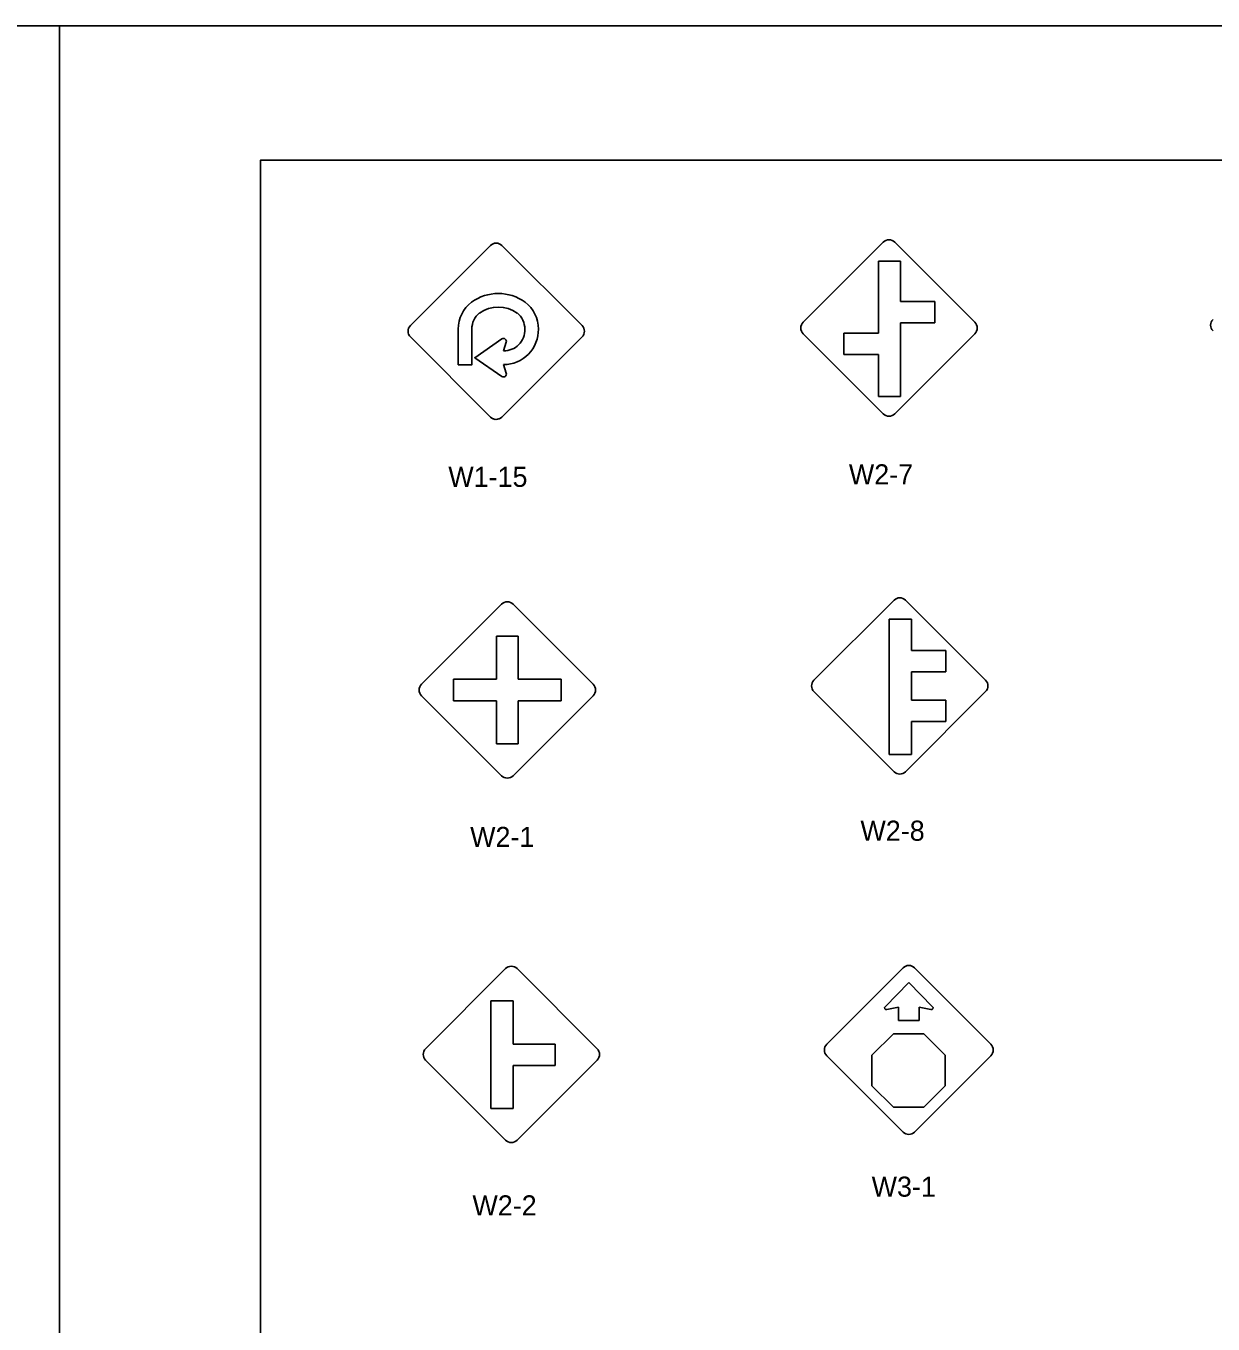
# Model space of a CAD drawing. Extents: x 42133 to 45533, y 41351 to 47951.
# Drawn here: x 43820.8 to 44263.7, y 47467.1 to 47951.4 of the extents above; entities that cross this region are included whole.
import ezdxf

# ---------------------------------------------------------------- set-up
doc = ezdxf.new("R2010")
doc.units = 0
for name, color, linetype in [('#plot_shape', 7, 'Continuous'), ('P_ODOT_PLAN_Border', 7, 'Continuous'), ('P_TRAF_SIGN_SignDetails', 7, 'Continuous')]:
    doc.layers.add(name, color=color, linetype=linetype)

msp = doc.modelspace()

# ---------------------------------------------------------------- linework, layer by layer
at = {"layer": '#plot_shape'}
for points in [[(42133.34, 46851.35), (43833.34, 46851.35), (43833.34, 47951.35), (42133.34, 47951.35)], [(43833.34, 46851.35), (45533.34, 46851.35), (45533.34, 47951.35), (43833.34, 47951.35)]]:
    msp.add_lwpolyline(points, close=True, dxfattribs=at)
at = {"layer": 'P_ODOT_PLAN_Border'}
msp.add_lwpolyline([(43908.34, 46901.35), (45508.34, 46901.35), (45508.34, 47901.35), (43908.34, 47901.35)], close=True, dxfattribs=at)
at = {"layer": 'P_TRAF_SIGN_SignDetails'}
for p, q in [((43964.27, 47839.6), (43994.14, 47869.48)), ((43964.27, 47839.6), (43994.14, 47869.48)), ((43998.4, 47869.48), (44028.28, 47839.6)), ((43998.4, 47869.48), (44028.28, 47839.6)), ((43998.4, 47869.48), (44028.28, 47839.6)), ((43998.4, 47869.48), (44028.28, 47839.6)), ((44110.8, 47840.81), (44140.68, 47870.69)), ((44144.94, 47870.69), (44174.82, 47840.81)), ((44138.84, 47863.63), (44147.12, 47863.63)), ((44138.84, 47836.78), (44138.84, 47863.63)), ((44147.12, 47863.63), (44147.12, 47848.57)), ((44147.12, 47848.57), (44159.97, 47848.57)), ((44159.97, 47848.57), (44159.97, 47840.58)), ((44159.97, 47840.58), (44147.12, 47840.58)), ((44147.12, 47840.58), (44147.12, 47813.12)), ((44110.8, 47836.55), (44140.68, 47806.68)), ((44125.99, 47828.79), (44125.99, 47836.78)), ((44125.99, 47836.78), (44138.84, 47836.78)), ((44174.82, 47836.55), (44144.94, 47806.67)), ((43994.14, 47805.47), (43964.27, 47835.34)), ((43994.14, 47805.47), (43964.27, 47835.34)), ((44028.28, 47835.34), (43998.4, 47805.47)), ((44028.28, 47835.34), (43998.4, 47805.47)), ((44138.84, 47828.79), (44125.99, 47828.79)), ((44138.84, 47813.12), (44138.84, 47828.79)), ((44147.12, 47813.12), (44138.84, 47813.12)), ((43998.29, 47735.67), (43968.41, 47705.79)), ((44032.42, 47705.79), (44002.55, 47735.67)), ((44114.82, 47707.29), (44144.7, 47737.17)), ((44148.96, 47737.17), (44178.84, 47707.29)), ((44142.86, 47730.11), (44151.15, 47730.11)), ((44142.86, 47679.6), (44142.86, 47730.11)), ((44151.15, 47730.11), (44151.15, 47718.44)), ((43996.39, 47723.78), (44004.44, 47723.78)), ((43996.39, 47707.69), (43996.39, 47723.78)), ((44004.44, 47723.78), (44004.44, 47707.69)), ((44151.15, 47718.44), (44164, 47718.44)), ((44164, 47718.44), (44164, 47710.45)), ((44164, 47710.45), (44151.15, 47710.45)), ((44151.15, 47710.45), (44151.15, 47699.86)), ((43980.3, 47699.64), (43980.3, 47707.69)), ((43980.3, 47707.69), (43996.39, 47707.69)), ((44004.44, 47707.69), (44020.53, 47707.69)), ((44020.53, 47707.69), (44020.53, 47699.64)), ((43968.41, 47701.53), (43998.29, 47671.65)), ((44002.55, 47671.65), (44032.42, 47701.53)), ((44114.82, 47703.03), (44144.7, 47673.16)), ((44178.84, 47703.03), (44148.96, 47673.15)), ((44151.15, 47699.86), (44164, 47699.86)), ((44164, 47699.86), (44164, 47691.87)), ((43996.39, 47699.64), (43980.3, 47699.64)), ((43996.39, 47683.55), (43996.39, 47699.64)), ((44020.53, 47699.64), (44004.44, 47699.64)), ((44004.44, 47699.64), (44004.44, 47683.55)), ((44164, 47691.87), (44151.15, 47691.87)), ((44151.15, 47691.87), (44151.15, 47679.6)), ((44004.44, 47683.55), (43996.39, 47683.55)), ((44151.15, 47679.6), (44142.86, 47679.6)), ((43969.91, 47569.85), (43999.79, 47599.73)), ((44004.05, 47599.73), (44033.93, 47569.85)), ((44119.57, 47571.49), (44148.07, 47600)), ((44180.83, 47571.49), (44152.33, 47600)), ((44150.2, 47594.53), (44141.35, 47585.52)), ((44159.05, 47585.52), (44150.2, 47594.53)), ((43994.29, 47587.69), (44002.58, 47587.69)), ((43994.29, 47547.5), (43994.29, 47587.69)), ((44002.58, 47587.69), (44002.58, 47571.57)), ((44141.94, 47584.43), (44146.33, 47585.33)), ((44146.33, 47585.33), (44146.33, 47580.33)), ((44154.07, 47580.33), (44154.07, 47585.33)), ((44154.07, 47585.33), (44158.46, 47584.43)), ((44159.05, 47585.52), (44159.05, 47585.52)), ((44146.33, 47580.33), (44154.07, 47580.33)), ((44144.45, 47575.4), (44136.43, 47567.39)), ((44155.79, 47575.4), (44144.45, 47575.4)), ((44163.82, 47567.39), (44155.79, 47575.4)), ((44002.58, 47571.57), (44018.28, 47571.57)), ((44018.28, 47571.57), (44018.28, 47563.58)), ((43969.91, 47565.59), (43999.79, 47535.72)), ((44033.93, 47565.59), (44004.05, 47535.71)), ((44148.07, 47538.74), (44119.57, 47567.24)), ((44136.43, 47567.39), (44136.43, 47556.04)), ((44152.33, 47538.74), (44180.83, 47567.24)), ((44163.82, 47556.04), (44163.82, 47567.39)), ((44018.28, 47563.58), (44002.58, 47563.58)), ((44002.58, 47563.58), (44002.58, 47547.5)), ((44136.43, 47556.04), (44144.45, 47548.02)), ((44155.79, 47548.02), (44163.82, 47556.04)), ((44002.58, 47547.5), (43994.29, 47547.5)), ((44144.45, 47548.02), (44155.79, 47548.02))]:
    msp.add_line(p, q, dxfattribs=at)
for points in [[(43982.12, 47838.3), (43982.12, 47824.99), (43987.19, 47824.99), (43987.19, 47838.3)], [(43982.12, 47838.3), (43982.12, 47824.99), (43987.19, 47824.99), (43987.19, 47838.3)], [(43982.12, 47838.3), (43982.12, 47824.99), (43987.19, 47824.99), (43987.19, 47838.3)], [(43998.4, 47834.59), (43988.29, 47827.61), (43998.4, 47820.63)], [(43998.4, 47834.59), (43988.29, 47827.61), (43998.4, 47820.63)], [(43998.4, 47834.59), (43988.29, 47827.61), (43998.4, 47820.63)], [(43999.01, 47830.19), (44000.03, 47833.38)], [(43999.01, 47830.19), (44000.03, 47833.38)], [(43999.01, 47830.19), (44000.03, 47833.38)], [(44000.03, 47821.84), (43999.01, 47825.03), (43999.01, 47825.03)], [(44000.03, 47821.84), (43999.01, 47825.03), (43999.01, 47825.03)], [(44000.03, 47821.84), (43999.01, 47825.03), (43999.01, 47825.03)]]:
    msp.add_lwpolyline(points, dxfattribs=at)
for centre, radius, start, end in [((43996.27, 47867.35), 3.01, 45, 135), ((43996.27, 47867.35), 3.01, 45, 135), ((44142.81, 47868.56), 3.01, 45, 135), ((43997.06, 47834.23), 17.32, 54.5604, 125.4396), ((43997.06, 47834.23), 17.32, 54.5604, 125.4396), ((43997.06, 47834.23), 17.32, 54.5604, 125.4396), ((43994.86, 47838.3), 12.75, 127.9974, 180), ((43994.86, 47838.3), 12.75, 127.9974, 180), ((43994.86, 47838.3), 12.75, 127.9974, 180), ((43997.06, 47834.23), 12.25, 55.1108, 124.8892), ((43997.06, 47834.23), 12.25, 55.1108, 124.8892), ((43997.06, 47834.23), 12.25, 55.1108, 124.8892), ((43999.26, 47838.3), 12.75, 0, 52.0026), ((43999.26, 47838.3), 12.75, 0, 52.0026), ((43999.26, 47838.3), 12.75, 0, 52.0026), ((43994.86, 47838.3), 7.68, 128.8079, 180), ((43994.86, 47838.3), 7.68, 128.8079, 180), ((43994.86, 47838.3), 7.68, 128.8079, 180), ((43999.26, 47838.3), 7.68, 359.5724, 51.1921), ((43999.26, 47838.3), 7.68, 359.5724, 51.1921), ((43999.26, 47838.3), 7.68, 359.5724, 51.1921), ((44112.93, 47838.68), 3.01, 135, 225), ((44172.69, 47838.68), 3.01, 315, 45), ((44265.82, 47839.74), 3.01, 135, 225), ((43966.39, 47837.47), 3.01, 135, 225), ((43966.39, 47837.47), 3.01, 135, 225), ((43999.03, 47838.01), 12.98, 269.896, 1.2992), ((43999.03, 47838.01), 12.98, 269.896, 1.2992), ((43999.03, 47838.01), 12.98, 269.896, 1.2992), ((43999.24, 47837.89), 7.71, 268.2881, 2.6238), ((43999.24, 47837.89), 7.71, 268.2881, 2.6238), ((43999.24, 47837.89), 7.71, 268.2881, 2.6238), ((44026.15, 47837.47), 3.01, 315, 45), ((44026.15, 47837.47), 3.01, 315, 45), ((43999.01, 47833.71), 1.07, 342.2718, 124.6386), ((43999.01, 47833.71), 1.07, 342.2718, 124.6386), ((43999.01, 47833.71), 1.07, 342.2718, 124.6386), ((43999.01, 47821.51), 1.07, 235.3614, 17.7282), ((43999.01, 47821.51), 1.07, 235.3614, 17.7282), ((43999.01, 47821.51), 1.07, 235.3614, 17.7282), ((44142.81, 47808.8), 3.01, 225, 315), ((43996.27, 47807.59), 3.01, 225, 315), ((43996.27, 47807.59), 3.01, 225, 315), ((43996.27, 47807.59), 3.01, 243.4885, 315), ((43996.27, 47807.59), 3.01, 243.4885, 315), ((44000.42, 47733.54), 3.01, 45, 135), ((44146.83, 47735.03), 3.01, 45, 135), ((43970.54, 47703.66), 3.01, 135, 225), ((44030.3, 47703.66), 3.01, 315, 45), ((44116.95, 47705.16), 3.01, 135, 225), ((44176.71, 47705.16), 3.01, 315, 45), ((44000.42, 47673.78), 3.01, 225, 315), ((44146.83, 47675.28), 3.01, 225, 315), ((44001.92, 47597.59), 3.01, 45, 135), ((44150.2, 47597.87), 3.01, 45, 135.0066), ((44141.81, 47585.07), 0.646, 135.5321, 281.5163), ((44158.59, 47585.07), 0.646, 258.4837, 44.4679), ((43972.05, 47567.72), 3.01, 135, 225), ((44031.8, 47567.72), 3.01, 315, 45), ((44121.7, 47569.37), 3.01, 135.0066, 224.9967), ((44178.7, 47569.37), 3.01, 314.9967, 45), ((44001.92, 47537.84), 3.01, 225, 315), ((44150.2, 47540.86), 3.01, 224.9967, 314.9967)]:
    msp.add_arc(centre, radius, start, end, dxfattribs=at)

# ---------------------------------------------------------------- texts
for s, p in [('W2-7', (44127.84, 47780.34)), ('W1-15', (43978.4, 47779.43)), ('W2-1', (43986.55, 47645.1)), ('W2-8', (44132.15, 47647.42)), ('W3-1', (44136.33, 47514.64)), ('W2-2', (43987.4, 47507.65))]:
    msp.add_text(s, height=7.5, dxfattribs=at).set_placement(p)

doc.saveas('drawing.dxf')
